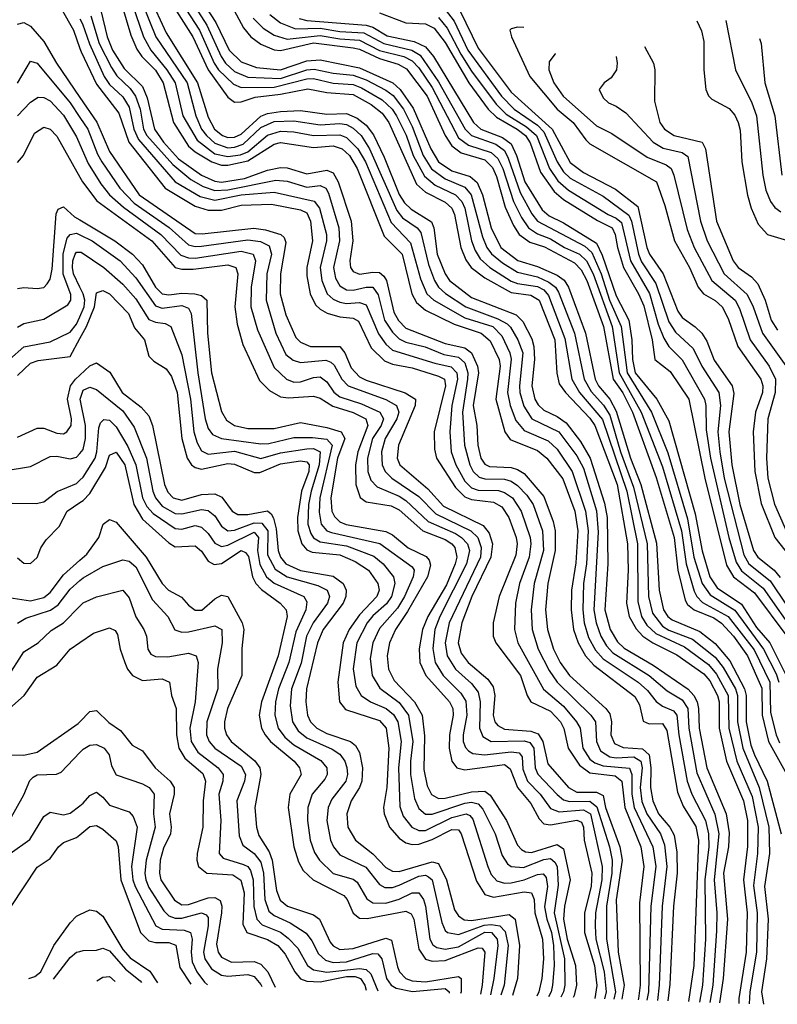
# Model space of a CAD drawing. Header units: inches. Extents: x 501365 to 657855, y 482276 to 547543.
# Tile 934 of 957: x 649817 to 652119, y 482912 to 485902. Entities that reach past the tile are written whole.
import ezdxf

# ---------------------------------------------------------------- set-up
doc = ezdxf.new("R2010")
doc.units = ezdxf.units.IN
doc.header["$MEASUREMENT"] = 0
doc.layers.add('A6448', color=7, linetype='Continuous')
doc.layers.add('A6458', color=7, linetype='Continuous')

msp = doc.modelspace()

# ---------------------------------------------------------------- linework, layer by layer
at = {"layer": 'A6448', "color": 5}
for points, elevation in [([(649770, 486024.8), (649830, 486066.3), (649850, 486061.5), (649870, 486045.8), (649910, 485995.5), (649980.2, 485870), (650000, 485815.1)], 3920), ([(649810, 485888.6), (649830, 485893.5), (649850, 485882.5), (649890, 485835.6), (649929, 485770), (650000, 485666)], 3880), ([(649810.8, 485709.2), (649850, 485776.2), (649870, 485770.1), (649970, 485649.4), (650000, 485605.1)], 3860), ([(649810.9, 485610), (649850, 485651.8), (649873.7, 485666.3), (649890, 485665.3), (649910, 485655.4), (649950, 485612.5), (649990, 485546.7), (650000, 485523.2)], 3840), ([(649810, 485468), (649829.1, 485490), (649862.5, 485557.5), (649890, 485575.8), (649910, 485569.2), (649930, 485548.5), (650000, 485424.3)], 3820), ([(649810, 485085.9), (649830, 485089.1), (649870, 485086), (649890, 485089.2), (649900.5, 485099.5), (649910, 485113.8), (649916, 485144), (649927.6, 485312.4), (649933.6, 485326.4), (649950, 485333.8), (649983.8, 485303.8), (650000, 485294.1)], 3780), ([(649810, 484968.3), (649830, 484979.1), (649890, 484992.1), (649963.4, 485036.6), (649972.1, 485050), (649972, 485068), (649949.6, 485129.6), (649949.2, 485190.8), (649961.2, 485238.8), (649970, 485249.7), (649990, 485253.3), (650000, 485248.3)], 3760), ([(650000, 485090.1), (649980.8, 485130), (649977.5, 485150), (649978.2, 485170), (649985.7, 485190), (649990, 485196.1), (650000, 485195.8)], 3740), ([(649786.3, 484870), (649830, 484908.3), (649910, 484924), (649970, 484953.6), (649990, 484977.4), (650000, 485000)], 3740), ([(649810, 484821.5), (649850, 484859.1), (649872.9, 484867.1), (649970, 484879.6), (650000, 484933.9)], 3720), ([(649810, 484634.6), (649870, 484661.9), (649890, 484661.6), (649930, 484646.3), (649950, 484644.2), (649960.5, 484650), (649973.8, 484670), (649974.4, 484690), (649962.5, 484750), (649971.4, 484790), (649986.2, 484810), (650000, 484822.9)], 3680), ([(649770, 484531.7), (649850, 484545.5), (649910, 484575.6), (649930, 484576.7), (649970, 484568.3), (649990, 484573.3), (650000, 484584.8)], 3660), ([(649793.9, 484433.9), (649867.1, 484432.9), (649890, 484438), (649930.8, 484469.2), (649990, 484493.7), (650000, 484503.3)], 3640), ([(649810, 484267.9), (649830, 484251.8), (649850, 484250.2), (649870, 484269.3), (649881.6, 484298.4), (649897.7, 484322.3), (649936.6, 484363.4), (649961.7, 484410), (650000, 484435.6)], 3620), ([(649771.1, 484148.9), (649850, 484137.2), (649890, 484147.3), (649910, 484162.1), (649950, 484216.4), (650000, 484260.9)], 3580), ([(649810.3, 484069.7), (649835.8, 484084.2), (649911, 484109), (649934.5, 484125.5), (649970, 484173), (650000, 484198.5)], 3560), ([(649778.4, 483901.6), (649830, 483982.1), (649873.6, 484010), (649913.1, 484046.9), (649950, 484070.8), (650000, 484121)], 3540), ([(649777.4, 483802.6), (649830.7, 483849.3), (649870, 483905.6), (649930, 483942.3), (649970, 483990.6), (650000, 484011)], 3520), ([(649769.9, 483670), (649830, 483668.7), (649870, 483677.9), (649995.1, 483764.9), (650000, 483770)], 3480), ([(649394.9, 483005.9), (649396.9, 483010), (649449.3, 483050.7), (649453.6, 483070), (649451.7, 483128.3), (649461.1, 483190), (649552.4, 483227.6), (649575.5, 483244.5), (649610, 483300.2), (649650, 483323.5), (649662.2, 483337.8), (649703, 483410), (649767.7, 483452.3), (649785.8, 483470), (649830, 483547.6), (649848.4, 483591.6), (649858.3, 483601.7), (649870, 483608.6), (649929.4, 483610.6), (649943.2, 483616.8), (650000, 483676.1)], 3460), ([(649503.2, 483002.4), (649509.1, 483010), (649514.3, 483030), (649516, 483084), (649548.9, 483150), (649572.4, 483167.6), (649618.5, 483181.5), (649693.4, 483226.6), (649725.8, 483270), (649771, 483350), (649788.6, 483370), (649848.1, 483411.9), (649890, 483482.7), (649910, 483495.1), (649950, 483486.9), (649970, 483492.7), (650000, 483515.1)], 3440), ([(649582.1, 482999.8), (649586.4, 483050), (649594.4, 483070), (649610, 483093.4), (649630, 483102), (649650, 483097.5), (649690, 483077.5), (649710, 483075.1), (649730, 483086.6), (649745.4, 483110), (649791.1, 483208.9), (649870, 483328.7), (649910, 483354.8), (649934.6, 483390), (649950, 483403.3), (649990, 483418.6), (650000, 483427)], 3420), ([(649845.2, 482990.5), (649863.4, 482996.6), (649881.3, 483010), (649920.8, 483090), (649970, 483159.3), (649990, 483179.8), (650000, 483184.6)], 3380), ([(649919.6, 482987.9), (649970, 483054.2), (649990.2, 483070.2), (650000, 483072.6)], 3360)]:
    msp.add_lwpolyline(points, dxfattribs=dict(at, elevation=elevation))
at = {"layer": 'A6458', "color": 5}
for points, elevation in [([(650310, 486005.1), (650385.5, 485885.5), (650428.9, 485790), (650442.8, 485770), (650470, 485744.7), (650510, 485727.1), (650610, 485723.5), (650690, 485749.8), (650712.1, 485752), (650770, 485739.5), (650830, 485734), (650870, 485719.1), (650930, 485688.3), (650951.6, 485671.6), (650983.4, 485630), (651010, 485577.5), (651043.5, 485490), (651068.7, 485448.7), (651110, 485418.3), (651170, 485393.2), (651189.2, 485370), (651223.1, 485243.1), (651236.8, 485210), (651250.8, 485190.8), (651283.7, 485163.7), (651330, 485134.9), (651390, 485121.2), (651425.3, 485105.3), (651445.6, 485090), (651454.6, 485074.6), (651502.7, 484950), (651532.1, 484810), (651553.1, 484773.1), (651591.4, 484731.4), (651610, 484701.1), (651642.6, 484590), (651682.3, 484482.3), (651723.5, 484310), (651727.7, 484150), (651739.9, 484099.9), (651770, 484060.5), (651790, 484048.5), (651861.2, 484021.1), (651930, 483966), (651955.1, 483935.1), (651992.1, 483870), (651998.7, 483850), (651997.8, 483770), (652014.1, 483690), (652064.1, 483570), (652093.6, 483450), (652095.1, 483370), (652080.5, 483270), (652091.8, 483170), (652086, 483050), (652071.2, 482950), (652077.2, 482911.9)], 4160), ([(650212.7, 485970), (650262.6, 485862.6), (650357.6, 485710), (650390, 485605.7), (650409.4, 485569.4), (650433, 485550), (650450, 485544.1), (650470, 485545.2), (650490, 485554.3), (650550, 485609.5), (650570, 485617.6), (650610, 485623.7), (650670, 485626.7), (650750, 485615.5), (650810, 485616.9), (650842.7, 485602.7), (650870, 485581.6), (650892, 485552), (650924.7, 485484.7), (650970, 485371.4), (650985.9, 485345.9), (651007.1, 485327.1), (651068.2, 485288.2), (651075.4, 485270), (651086.1, 485190), (651110, 485130.5), (651123.3, 485110), (651190, 485058.4), (651325.4, 485005.4), (651345.9, 484985.9), (651372.8, 484932.8), (651379.6, 484910), (651381, 484870), (651372.9, 484790), (651382.4, 484750), (651392.5, 484732.5), (651410, 484716.5), (651450, 484696.7), (651477.3, 484677.3), (651521.2, 484621.2), (651550.4, 484570), (651593.7, 484433.7), (651601.7, 484390), (651604.2, 484250), (651594.7, 484110), (651611.4, 484050), (651633.1, 484013.1), (651653.4, 483993.4), (651742.3, 483942.3), (651848.6, 483868.6), (651866, 483850), (651875.6, 483830), (651880.1, 483810), (651881.5, 483750), (651904.6, 483630), (651964.1, 483490), (651972.7, 483432.7), (651970.6, 483390), (651956.1, 483310), (651968.2, 483170), (651954.5, 482990), (651943.8, 482916.6)], 4080), ([(650295.1, 485975.1), (650363.8, 485870), (650407.7, 485770), (650420.7, 485750), (650466.5, 485706.5), (650490, 485696.6), (650590, 485696.9), (650690, 485722.1), (650710, 485723.1), (650770, 485709.1), (650830, 485705.1), (650855.3, 485695.3), (650918.8, 485658.8), (650949, 485630), (650961.6, 485610), (650991, 485551), (651012.3, 485490), (651046.7, 485426.7), (651079.5, 485399.4), (651141.1, 485370), (651161, 485350), (651169.6, 485329.6), (651190.2, 485230), (651200.9, 485200.9), (651216.2, 485176.2), (651245.6, 485150), (651310, 485108.3), (651330, 485100.7), (651390, 485092.1), (651410, 485081.5), (651424.3, 485064.3), (651474, 484934), (651494.4, 484810), (651518, 484770), (651587.8, 484687.8), (651662.1, 484470), (651694.4, 484310), (651695.2, 484135.2), (651706.3, 484090), (651723.2, 484063.2), (651750, 484037.7), (651837.6, 483997.6), (651910, 483944.2), (651934.8, 483914.8), (651970, 483850), (651972, 483750), (651996.5, 483650), (652042.9, 483542.9), (652061.1, 483450), (652059, 483370), (652047.1, 483272.9), (652057.7, 483190), (652056.4, 483070), (652035.9, 482950), (652033.7, 482913.7), (652033.8, 482913.4)], 4140), ([(650350, 485990.7), (650413.6, 485893.6), (650453.6, 485810), (650490, 485773.7), (650536.5, 485756.5), (650610, 485749.5), (650690, 485777.4), (650730, 485780), (650850, 485756.2), (650950.6, 485710.6), (650973.2, 485690), (651013.2, 485633.2), (651065.9, 485510), (651090.1, 485470.1), (651130, 485443.2), (651185.9, 485425.9), (651207.3, 485407.3), (651223.2, 485370), (651249.6, 485269.6), (651278.9, 485210), (651331.2, 485171.2), (651390, 485153), (651450, 485126.1), (651471.4, 485111.4), (651484.8, 485090), (651536.2, 484950), (651565.3, 484810), (651575.4, 484790), (651610, 484749.2), (651630, 484713.3), (651673, 484570), (651704.6, 484490), (651752.1, 484312.1), (651759.8, 484170), (651773.4, 484110), (651786.4, 484090), (651799.4, 484079.4), (651883.9, 484043.9), (651930, 484007.4), (651975, 483954.9), (652019.5, 483870), (652024.2, 483850), (652024.6, 483770), (652039.2, 483699.2), (652049.4, 483669.4), (652088.8, 483590), (652131.3, 483430)], 4180), ([(650441.8, 485981.8), (650497, 485877), (650519.8, 485850), (650550, 485827.6), (650590, 485810.9), (650610, 485808.1), (650710, 485831.7), (650830, 485816.7), (650850, 485812.1), (650910, 485783.9), (650966.7, 485766.7), (650992.8, 485752.8), (651055.2, 485670), (651109.9, 485549.9), (651130, 485518.5), (651158.1, 485498.1), (651230, 485476.4), (651253.5, 485453.5), (651265.8, 485425.8), (651292.6, 485332.6), (651317.5, 485277.4), (651335.1, 485250), (651366.8, 485226.8), (651411.9, 485211.9), (651503.3, 485163.3), (651522.7, 485142.7), (651540.2, 485110), (651591.2, 484970), (651620.6, 484810), (651650, 484769), (651679.1, 484710), (651751.4, 484511.4), (651806.1, 484330), (651816.8, 484230), (651839.3, 484139.3), (651846.4, 484126.4), (651866.2, 484110), (651926, 484086), (651950, 484069.8), (651985.7, 484030), (652028.5, 483970), (652072.4, 483872.4), (652073, 483790), (652092.7, 483710), (652148, 483610)], 4220), ([(650126.8, 485950), (650155, 485855), (650173, 485813), (650188.7, 485790), (650230, 485748.4), (650253.1, 485710), (650284.5, 485590), (650330, 485517.8), (650350, 485500.4), (650400.6, 485470), (650430, 485460.4), (650450, 485459.8), (650510, 485473.6), (650590, 485524.2), (650610, 485529.3), (650710, 485514.1), (650770, 485518.9), (650797, 485510), (650818.9, 485490), (650842.3, 485450), (650924.3, 485244.3), (650979.3, 485190), (651008.3, 485070), (651022.8, 485042.8), (651050, 485019.8), (651137.5, 484977.5), (651219.7, 484950), (651246.3, 484926.3), (651274.2, 484870), (651276.6, 484850), (651263.8, 484750), (651291.7, 484650), (651307.2, 484627.2), (651390, 484594.1), (651418.9, 484570), (651467.2, 484507.2), (651503.8, 484410), (651512.8, 484350), (651507.2, 484252.8), (651494.3, 484170), (651493, 484110), (651499.6, 484050), (651513.6, 484010), (651536.3, 483970), (651561.4, 483941.4), (651686.3, 483846.3), (651700.9, 483820.9), (651711.4, 483771.4), (651730, 483763.9), (651770, 483764.9), (651783.6, 483743.6), (651816.1, 483556.1), (651833.4, 483513.4), (651872.1, 483452.1), (651880, 483410), (651865.2, 483030), (651849.4, 482919.9)], 4020), ([(650159.2, 485950), (650193.7, 485850), (650215.5, 485810), (650264, 485750), (650289.1, 485710), (650312.8, 485610), (650356.1, 485536.1), (650410, 485494.7), (650450, 485486.3), (650488, 485492), (650510, 485500.8), (650570, 485551), (650610, 485563.9), (650650, 485561.5), (650710.2, 485550.2), (650790, 485552.4), (650810, 485544.3), (650844.6, 485510), (650867.4, 485470), (650945.8, 485285.8), (651004.7, 485224.7), (651034.7, 485114.7), (651054.5, 485070), (651075.8, 485050), (651170, 484996.5), (651255.1, 484970), (651282.4, 484942.4), (651306.7, 484890), (651310.7, 484870.7), (651299.6, 484770), (651307.6, 484730), (651325, 484685), (651350, 484654.4), (651423.1, 484623.1), (651450, 484597.6), (651495.9, 484530), (651536.8, 484410), (651544.4, 484350), (651539.4, 484250), (651530.7, 484190), (651528.6, 484110), (651532.4, 484070), (651545.9, 484025.9), (651567.1, 483987.1), (651590, 483960.7), (651696.6, 483890), (651725, 483865), (651751, 483831), (651770, 483817.6), (651803.6, 483803.6), (651813.8, 483790), (651819.6, 483730), (651845.2, 483590), (651859.5, 483550), (651901.2, 483470), (651910.5, 483430), (651910.9, 483390), (651899.2, 483290), (651901.3, 483110), (651891.6, 482970), (651883.1, 482918.7)], 4040), ([(650190.7, 485950), (650231.2, 485850), (650325.9, 485710), (650352.2, 485610), (650369.7, 485570), (650384.3, 485550), (650410, 485527.2), (650450, 485513.2), (650470, 485514.7), (650495.9, 485524.1), (650550, 485574.5), (650590, 485592.7), (650650, 485594.7), (650730, 485582.9), (650790, 485587.1), (650810, 485583.3), (650830, 485572.4), (650854.2, 485550), (650880.3, 485510), (650962.6, 485322.6), (650980.7, 485300.7), (651024.4, 485270), (651035.8, 485255.9), (651059, 485159), (651077.4, 485110), (651089.6, 485089.6), (651110.6, 485070.6), (651172.8, 485030), (651270, 484994), (651298.6, 484978.6), (651308.8, 484968.8), (651330.7, 484930), (651345.6, 484890), (651336.2, 484790), (651336.6, 484770), (651348.6, 484728.6), (651373.7, 484690), (651454.9, 484650), (651510, 484577.9), (651530, 484539.6), (651570, 484410.1), (651574.6, 484345.4), (651561.9, 484110), (651568.3, 484070), (651582.7, 484030), (651600.1, 484000.1), (651619.2, 483979.2), (651730, 483910.2), (651784.2, 483864.2), (651830, 483837), (651847.4, 483810), (651850, 483750), (651874.5, 483614.5), (651929.6, 483489.6), (651941.7, 483430), (651926.9, 483290), (651935.9, 483190), (651934.7, 483134.7), (651923.1, 482970), (651914.6, 482917.6)], 4060), ([(650279.7, 485950), (650343.3, 485850), (650389.7, 485749.7), (650450, 485666.9), (650470, 485651.4), (650490, 485652.2), (650533.1, 485666.9), (650610, 485675.8), (650692.4, 485692.4), (650750, 485680.5), (650830, 485674.6), (650884.7, 485644.7), (650918.2, 485618.2), (650938.8, 485590), (651023, 485403), (651050, 485378.5), (651110, 485347.7), (651130.5, 485330), (651138.2, 485310), (651158, 485210), (651172.9, 485172.9), (651188.8, 485150), (651230, 485117.7), (651310, 485073.6), (651370, 485065), (651395.6, 485050), (651442.7, 484930), (651449, 484829), (651456.6, 484796.6), (651475.1, 484770), (651550, 484691.6), (651565, 484670), (651632.8, 484490), (651664.4, 484310), (651666.2, 484230), (651660.6, 484130), (651669.4, 484089.4), (651690, 484052.1), (651710.3, 484030), (651740.6, 484010), (651813.6, 483973.6), (651895.5, 483915.5), (651913.9, 483893.9), (651937.2, 483850), (651942.5, 483830), (651942.4, 483750), (651965.3, 483650), (652016.5, 483530), (652028.7, 483470), (652028.8, 483391.2), (652016.1, 483290), (652027.5, 483190), (652024.2, 483070), (652002.4, 482930), (652001.8, 482914.5)], 4120), ([(650033.7, 485913.7), (650058.5, 485830), (650096.4, 485756.4), (650111.9, 485731.9), (650152.9, 485692.9), (650169.4, 485669.4), (650183, 485630), (650193.7, 485570), (650203.8, 485550), (650282, 485462), (650336.7, 485416.7), (650375, 485395), (650410, 485383.3), (650450, 485385.8), (650595.1, 485415.1), (650630, 485411.3), (650690, 485393), (650730, 485398.3), (650746.9, 485390), (650755.2, 485375.2), (650787.3, 485270), (650789.1, 485230), (650770.5, 485150), (650777.1, 485117.1), (650790, 485094), (650810, 485081.7), (650830, 485080.4), (650870, 485090), (650890, 485089.7), (650906.2, 485066.2), (650925.4, 484990), (650950, 484952.7), (650970, 484932.8), (650990, 484923), (651048.7, 484908.7), (651105.7, 484885.7), (651150, 484877.6), (651170, 484859.7), (651178.5, 484830), (651178.3, 484810), (651162.8, 484710), (651169, 484610), (651184.9, 484550), (651195.5, 484530), (651212.9, 484512.9), (651230, 484507.5), (651290, 484506.7), (651310, 484500.5), (651330, 484487.4), (651358.3, 484458.3), (651377, 484430), (651405.7, 484350), (651408.7, 484290), (651380.8, 484190), (651370.9, 484110), (651374.7, 484050), (651392.9, 483990), (651426.1, 483926.1), (651450, 483890.7), (651553, 483790), (651566.4, 483770), (651569.4, 483710), (651581.8, 483681.8), (651610, 483663.7), (651630, 483660.2), (651683.6, 483663.6), (651704.3, 483650), (651708.2, 483630), (651702.9, 483570), (651707.9, 483527.9), (651722.9, 483490), (651763.9, 483430), (651776.1, 483396), (651783.5, 483330), (651769.2, 483210), (651760, 482970), (651754.8, 482923.2)], 3960), ([(650063.6, 485930), (650082.9, 485850), (650099.4, 485810), (650134.1, 485754.1), (650190, 485699.3), (650204.3, 485664.3), (650226.5, 485570), (650254.1, 485530), (650299.5, 485479.5), (650370, 485429.6), (650410, 485411.9), (650430, 485408.7), (650499.8, 485420.2), (650570, 485445.4), (650610, 485453.4), (650630, 485451.8), (650690, 485434.1), (650750, 485444.9), (650770, 485437), (650784.8, 485410), (650824.8, 485290), (650829, 485230), (650820.1, 485170), (650822.4, 485150), (650830, 485137.8), (650850, 485129.5), (650890, 485135.5), (650910, 485134), (650923.3, 485123.3), (650931.6, 485110), (650953.8, 485013.8), (650968.3, 484988.3), (650990, 484965.7), (651110, 484918.6), (651170, 484905.5), (651190.2, 484890), (651208.3, 484850), (651210.8, 484830), (651195.2, 484730), (651206.1, 484670), (651208.7, 484610), (651218.7, 484570), (651230, 484552.4), (651244.8, 484544.8), (651310, 484541.9), (651330, 484536.3), (651350, 484524.1), (651410, 484454.2), (651438.5, 484378.5), (651444.4, 484350), (651444.6, 484290), (651421.7, 484190), (651414.7, 484110), (651420.6, 484050), (651438.8, 483990), (651459, 483950), (651488.2, 483910), (651598.3, 483810), (651610, 483794.4), (651615.7, 483770), (651613.7, 483730), (651624, 483704), (651651.3, 483691.3), (651710, 483687.3), (651729.5, 483670), (651734.6, 483630), (651733.9, 483570), (651740.8, 483530), (651758.4, 483490), (651792.8, 483450), (651805.6, 483425.6), (651814.2, 483374.2), (651814.4, 483310), (651803.5, 483210), (651792.8, 482972.8), (651786.1, 482922.1)], 3980), ([(650577.6, 485917.7), (650610, 485892.7), (650654.7, 485874.7), (650730, 485876.3), (650790, 485866.6), (650862.5, 485862.5), (650923.1, 485830), (651008.8, 485810), (651034.1, 485794.1), (651090, 485713), (651170.5, 485570), (651190.1, 485550), (651264.3, 485524.3), (651290, 485504.4), (651301.8, 485481.8), (651337.7, 485377.7), (651372.8, 485312.8), (651390, 485290.3), (651533.9, 485213.9), (651555.2, 485195.2), (651583.9, 485130), (651609.6, 485050), (651645, 484970), (651663, 484830), (651737.2, 484710), (651787, 484587), (651846.1, 484386.1), (651865.9, 484270), (651890.7, 484190), (651915, 484155), (651990, 484109.2), (652077.6, 483990), (652115.5, 483915.5), (652123.4, 483890)], 4260), ([(650910, 485922.7), (650990, 485892.2), (651050, 485889.2), (651076.2, 485876.2), (651110, 485833.1), (651181.6, 485710), (651241, 485630), (651265.6, 485605.6), (651328.4, 485570), (651353.7, 485550), (651368, 485528), (651399.3, 485439.3), (651440.7, 485380.7), (651470, 485355.9), (651572.4, 485292.4), (651617.3, 485270), (651626.4, 485250), (651633.1, 485210), (651651.5, 485150), (651697.8, 485070), (651713.4, 485033.4), (651739.2, 484930), (651746.8, 484870), (651793.2, 484833.2), (651849.9, 484749.9), (651898.5, 484510), (651965.2, 484245.2), (651985.9, 484210), (652050, 484161.4), (652148.5, 484030)], 4320), ([(651110, 485933.5), (651137.6, 485897.6), (651178.8, 485810), (651281, 485670), (651319.4, 485630), (651390, 485581.6), (651410, 485561.6), (651450.5, 485470.5), (651470, 485440.2), (651490, 485420.8), (651590, 485366), (651668.4, 485308.4), (651676, 485290), (651697, 485190), (651706.9, 485166.9), (651750, 485101), (651790, 484984.2), (651810, 484953.6), (651863.5, 484903.5), (651890.3, 484850), (651941.9, 484770), (651946.7, 484730), (651938.2, 484650), (651944.3, 484590), (651957.4, 484510), (652017.2, 484277.2), (652032.8, 484250), (652097.7, 484197.7), (652197, 484050)], 4360), ([(651154.5, 485930), (651210, 485816), (651310, 485681.5), (651434.7, 485570), (651490, 485468.5), (651530, 485438.5), (651627.9, 485387.9), (651695, 485335), (651722.4, 485210), (651730.7, 485190), (651772.2, 485130), (651816.9, 485016.9), (651830, 484997.5), (651870, 484969.7), (651890.1, 484950), (651905.3, 484925.3), (651927.7, 484867.7), (651982.4, 484790), (651986.9, 484766.9), (651972.3, 484650), (651981.2, 484550), (652005.5, 484430), (652046.4, 484290), (652060.5, 484270), (652110, 484230.7), (652128.3, 484208.3)], 4380), ([(650000, 485904.6), (650008.4, 485890), (650029, 485829), (650073.8, 485730), (650090, 485705.6), (650130, 485667.5), (650150, 485636.1), (650163.7, 485570), (650178, 485538), (650289.5, 485410), (650365.2, 485365.2), (650410, 485353.5), (650490, 485369.9), (650590, 485378.4), (650711.4, 485351.4), (650728.1, 485330), (650748.9, 485250), (650749.4, 485230), (650730.6, 485150), (650735, 485110), (650751, 485070), (650770, 485053), (650790, 485044.1), (650810, 485040.2), (650850, 485043.4), (650870, 485035.7), (650907.6, 484947.6), (650930, 484916.6), (650950, 484898.7), (651078.7, 484858.7), (651127.8, 484847.8), (651144.9, 484830), (651147.5, 484810), (651130.4, 484730), (651123.7, 484650), (651128.4, 484590), (651142.5, 484550), (651170, 484501), (651190, 484480.7), (651210, 484473.3), (651272, 484472), (651290, 484466.7), (651314.8, 484450), (651341.2, 484410), (651368.5, 484330), (651370.6, 484310), (651364.8, 484270), (651335.8, 484190), (651323.2, 484130), (651320.8, 484050), (651331.2, 484010), (651409.2, 483869.2), (651470, 483817.6), (651509.3, 483770), (651519.7, 483750), (651528.7, 483690), (651550, 483656.2), (651565.2, 483645.2), (651590, 483636.4), (651670, 483628.6), (651677.3, 483610), (651677, 483550), (651683.9, 483510), (651740.9, 483390), (651749.9, 483330), (651734.9, 483210), (651727.6, 482950), (651722.9, 482924.4)], 3940), ([(650526.7, 485906.7), (650556.5, 485876.5), (650590, 485854.9), (650630, 485842.6), (650730, 485854), (650790, 485843.9), (650850, 485839.9), (650910, 485808.7), (650984.6, 485790), (651010, 485777.2), (651030, 485755.9), (651070, 485696.3), (651150, 485543.8), (651180.7, 485520.7), (651250, 485498.7), (651270, 485480.6), (651285.4, 485450), (651318, 485350), (651341.8, 485301.8), (651363.4, 485270), (651390, 485251.6), (651430, 485236.7), (651472.9, 485210), (651517.9, 485190), (651539.5, 485170), (651559.4, 485130), (651617.8, 484970), (651639.1, 484830), (651705.9, 484710), (651770, 484544.6), (651828.4, 484350), (651842.2, 484250), (651866.5, 484166.5), (651874.7, 484150), (651892.2, 484132.2), (651970, 484089.8), (652048.4, 483988.4), (652096.9, 483890), (652098.2, 483798.2), (652115.4, 483730), (652125.8, 483705.8)], 4240), ([(650666, 485906), (650690, 485900.1), (650870, 485885.8), (650890, 485879.3), (650933.2, 485853.2), (651016, 485836), (651050, 485819.3), (651074.3, 485790), (651195.8, 485590), (651218.1, 485570), (651284, 485544), (651310, 485525), (651327, 485490), (651352.5, 485410), (651404.5, 485324.5), (651426.2, 485306.2), (651470, 485285), (651570, 485223.2), (651587, 485187), (651630, 485063.3), (651668.1, 484990), (651677.1, 484930), (651678.8, 484870), (651687.6, 484830), (651753.2, 484750), (651790, 484683.8), (651870, 484401.5), (651891, 484289), (651913.7, 484210), (651936.2, 484176.2), (652010, 484126.7), (652056.3, 484056.2), (652096.6, 484010), (652146.1, 483910)], 4280), ([(651090, 485908.3), (651116.2, 485876.2), (651157.2, 485797.2), (651190, 485745.8), (651265.2, 485645.2), (651295.4, 485615.4), (651357.2, 485577.2), (651387.5, 485550), (651426.5, 485450), (651452.7, 485412.7), (651484.7, 485384.8), (651604.9, 485310), (651630, 485299.6), (651646, 485286), (651673.6, 485170), (651730.6, 485070.6), (651757.3, 484977.3), (651774.7, 484934.7), (651789.1, 484909.1), (651830, 484869.2), (651898, 484750), (651902.5, 484730), (651903.1, 484656.9), (651916.1, 484570), (651971.5, 484330), (651994.3, 484254.3), (652010, 484228.8), (652075.9, 484175.9), (652178.8, 484030)], 4340), ([(651349.4, 485878.2), (651330, 485879.4), (651310, 485874.7), (651306.9, 485870), (651311.8, 485850), (651367.2, 485730), (651450, 485630.6), (651499.2, 485590), (651536.9, 485536.9), (651550, 485525.2), (651751.7, 485410), (651777.5, 485337.5), (651806.3, 485230), (651852, 485150), (651878.8, 485090), (651895.1, 485070), (651930, 485049.2), (651952, 485030), (651970, 484995), (651998.9, 484910), (652069.6, 484810), (652075.1, 484790), (652074, 484770), (652053.1, 484710), (652045.9, 484650), (652050.9, 484530), (652070, 484433.3), (652111.7, 484330), (652172.2, 484252.2)], 4420), ([(651874.7, 485898.9), (651888.7, 485868.7), (651896, 485836), (651896.4, 485750), (651902.5, 485690), (651910.5, 485670.5), (651920.7, 485660.7), (651972.7, 485632.7), (651990, 485612), (652000.6, 485590), (652006.3, 485566.3), (652011.6, 485470), (652029.1, 485369.1), (652039.6, 485330), (652061.5, 485281.5), (652089.7, 485249.8), (652150, 485231.6)], 4520), ([(651963, 485899.5), (651992.1, 485750), (652041.7, 485650), (652055.7, 485610), (652074.9, 485430), (652084.5, 485384.5), (652098.5, 485350), (652111.9, 485331.9), (652130, 485318.7)], 4540), ([(651716.1, 485820.7), (651743.1, 485770), (651747.4, 485750), (651745.8, 485654.2), (651762.7, 485590), (651776.6, 485570), (651805.7, 485550), (651891.2, 485530), (651900.9, 485510), (651934.7, 485290), (651985.4, 485170), (652000.6, 485150), (652040.9, 485120.9), (652060.2, 485100.2), (652082.7, 485050), (652101, 484990), (652119.3, 484959.3)], 4480), ([(652065.1, 485845.3), (652069.7, 485829.7), (652081.3, 485710), (652112.1, 485610), (652133.4, 485430)], 4560), ([(650000, 485815.1), (650004, 485804), (650050, 485705.9), (650118.2, 485618.2), (650149.2, 485530), (650258.9, 485390), (650350, 485335.3), (650390, 485323.3), (650430, 485323.8), (650490, 485338.8), (650581.9, 485341.9), (650670, 485324.9), (650690, 485315.2), (650700.7, 485290), (650707.2, 485230), (650689.8, 485150), (650690, 485123.8), (650699.7, 485070), (650716.4, 485036.4), (650730, 485022.6), (650751.3, 485011.3), (650790, 485000), (650830, 484995.8), (650846.4, 484986.4), (650885.2, 484905.2), (650926.1, 484866.1), (650950, 484855.8), (651010, 484844.3), (651090, 484819.9), (651107.8, 484810), (651110.6, 484790), (651076.4, 484650), (651077.9, 484597.9), (651083.8, 484570), (651141.6, 484481.6), (651170, 484453.4), (651190, 484444.8), (651256.6, 484436.6), (651282.3, 484422.3), (651303.9, 484390), (651325.4, 484330), (651328.4, 484310), (651324.2, 484275.8), (651273.7, 484150), (651255.5, 484070), (651255.7, 484030), (651264.3, 484010), (651338.7, 483910), (651359.2, 483850), (651370.3, 483830.3), (651430, 483801.9), (651460.6, 483770), (651470.1, 483749.9), (651483.6, 483690), (651518, 483638), (651550, 483614.9), (651626.2, 483606.2), (651646.8, 483590), (651656.3, 483510), (651704.6, 483390), (651713.7, 483330), (651700.2, 483219.8), (651702.2, 482970), (651697.5, 482930), (651696.4, 482925.3)], 3920), ([(651445.1, 485798.3), (651442.9, 485797.1), (651426.2, 485773.8), (651424.7, 485750), (651440.1, 485710), (651468.3, 485670), (651570, 485579.5), (651616, 485556), (651724.1, 485484.1), (651781.2, 485461.2), (651796.2, 485450), (651804.8, 485430), (651845.2, 485265.2), (651866.3, 485210), (651920.7, 485110), (651991.3, 485050), (652004.6, 485024.6), (652036.8, 484930), (652094.3, 484850), (652113.7, 484810), (652112.6, 484770), (652090, 484690), (652086.2, 484570), (652090.4, 484510), (652110.7, 484430.7), (652147.6, 484347.6)], 4440), ([(651629.5, 485790.4), (651632.9, 485770), (651630.1, 485750), (651614.2, 485725.8), (651593.4, 485710), (651578, 485690), (651590, 485664.7), (651606.5, 485650), (651630, 485639.8), (651659.1, 485619.1), (651742.3, 485530), (651772, 485512), (651830, 485499.2), (651847.1, 485487.1), (651885.8, 485290), (651906.3, 485230), (651958.1, 485130), (652027.9, 485067.9), (652046, 485030), (652073.8, 484950), (652160.5, 484830)], 4460), ([(650000, 485666), (650051.1, 485591.1), (650090, 485501.7), (650180.2, 485370), (650350, 485253.2), (650371.3, 485251.3), (650528.6, 485268.6), (650563.7, 485263.7), (650610.6, 485250), (650620.3, 485240.3), (650625.6, 485225.6), (650609.4, 485130), (650608.1, 485070), (650625.9, 485005.9), (650656.6, 484936.6), (650670, 484922.7), (650700.3, 484910), (650790, 484909.7), (650804.7, 484890), (650824.5, 484844.5), (650850, 484817.4), (650870, 484807), (650988.5, 484768.5), (651019.9, 484750), (651018.9, 484730), (650968, 484610), (650964, 484570), (650972.4, 484550), (651057.1, 484477.1), (651104.9, 484424.9), (651225.5, 484365.5), (651243.2, 484343.2), (651254.1, 484310), (651249.1, 484270), (651191.4, 484150), (651160.3, 484070), (651149.8, 484010), (651158.6, 483978.6), (651179.6, 483950), (651239.8, 483899.8), (651255.9, 483875.9), (651260.5, 483850), (651255.4, 483790), (651261.1, 483770), (651270, 483758.2), (651290, 483747.5), (651370, 483741.4), (651392.9, 483732.9), (651407.1, 483710), (651421.7, 483641.7), (651484.2, 483570), (651510, 483556.5), (651570, 483556.3), (651590, 483546.4), (651597.6, 483510), (651640.6, 483390), (651647.8, 483350), (651629.6, 483229.6), (651635.3, 483070), (651653.4, 482970), (651646.5, 482927.1)], 3880), ([(650000, 485605.1), (650023.7, 485570), (650053.3, 485493.3), (650067.1, 485470), (650120.9, 485390), (650165, 485345), (650270.8, 485270.8), (650330, 485218.1), (650350, 485212.8), (650370, 485214), (650510, 485233.5), (650548.6, 485228.6), (650575, 485215), (650582.4, 485190), (650567.9, 485130), (650565.8, 485050), (650595.5, 484950), (650625.7, 484885.7), (650647.9, 484867.9), (650670, 484861.3), (650747.6, 484867.6), (650762.2, 484862.2), (650773.1, 484853.1), (650796.3, 484810), (650814.8, 484790), (650930, 484748.7), (650962.4, 484730), (650969.1, 484710), (650963.2, 484690), (650927.9, 484630), (650916.7, 484590), (650918.9, 484550), (650927.5, 484530), (650948.2, 484510), (651030, 484454.1), (651081.8, 484401.8), (651188.3, 484350), (651209.5, 484329.5), (651219.4, 484299.4), (651217, 484270), (651121.6, 484070), (651109.7, 484010), (651116.5, 483970), (651141, 483930), (651190, 483886.6), (651210, 483859.5), (651216, 483830), (651213.9, 483750), (651224.7, 483724.7), (651250, 483709.8), (651350, 483712.4), (651367.2, 483707.2), (651379.1, 483690), (651383.3, 483630), (651391.2, 483611.2), (651450, 483548.6), (651470, 483533), (651487.7, 483527.7), (651550, 483528.5), (651571.3, 483511.3), (651609.4, 483390), (651617.5, 483350), (651615.9, 483310), (651599.7, 483210), (651600.2, 483110), (651627.4, 482950), (651622.1, 482927.9)], 3860), ([(650000, 485523.2), (650024.9, 485464.9), (650063.3, 485403.3), (650090, 485370), (650132.3, 485332.3), (650245.9, 485250), (650307.1, 485187.1), (650330, 485178.8), (650350, 485177.7), (650490, 485198.7), (650527, 485190), (650533.3, 485170), (650520.4, 485090), (650519.3, 485030), (650540.1, 484960.1), (650590, 484845.9), (650627.6, 484810), (650650, 484801.7), (650670, 484802.5), (650710, 484815.9), (650730, 484817.1), (650750, 484802.4), (650771.4, 484771.4), (650790, 484757.1), (650855.7, 484735.7), (650911.3, 484710), (650922.5, 484690), (650915.5, 484670), (650889.1, 484630), (650874, 484570), (650875.4, 484530), (650884, 484504), (650903.5, 484483.5), (650970, 484455.4), (650990, 484442.3), (651058.4, 484378.4), (651141.7, 484341.7), (651160, 484330), (651177.5, 484310), (651183.9, 484290), (651175.2, 484250), (651093.5, 484090), (651078.3, 484050), (651072, 483992), (651079.2, 483950), (651103.5, 483910), (651157.2, 483857.2), (651172.5, 483832.5), (651175.5, 483790), (651164.2, 483730), (651165, 483710), (651171.3, 483691.3), (651181.2, 483681.2), (651193.8, 483673.8), (651229.3, 483669.3), (651310, 483678.9), (651335.1, 483675.1), (651343.7, 483663.7), (651346.4, 483626.4), (651359.9, 483590), (651398.4, 483550), (651430, 483507), (651456.8, 483496.8), (651530, 483502.7), (651551.6, 483490), (651587.2, 483330), (651586.3, 483290), (651566.8, 483190), (651566.1, 483150), (651568.1, 483110), (651593.4, 483010), (651599.4, 482950), (651594, 482928.9)], 3840), ([(650000, 485424.3), (650008, 485410), (650051.5, 485351.5), (650218.6, 485230), (650290, 485150), (650310, 485144.5), (650344.7, 485144.7), (650450, 485157.9), (650474.2, 485150), (650479.6, 485130), (650471.2, 485030), (650477.5, 484977.5), (650495.4, 484915.4), (650545.9, 484805.9), (650576.1, 484776.1), (650610, 484757.2), (650633.7, 484753.7), (650710, 484759.1), (650730, 484752.3), (650768.8, 484728.8), (650830, 484709), (650868.4, 484690), (650874.6, 484670), (650844.7, 484590), (650837.8, 484550), (650838.3, 484490), (650851.4, 484451.4), (650870, 484438.1), (650945.5, 484425.5), (650970, 484413.9), (651041.7, 484350), (651110, 484323.4), (651130.7, 484310.7), (651139, 484299), (651145.6, 484270), (651140.7, 484250), (651113.8, 484186.2), (651057.6, 484090), (651041.2, 484050), (651031, 483991), (651033.3, 483950), (651050.8, 483910), (651123.2, 483830), (651132.8, 483810), (651134.3, 483790), (651123.1, 483730), (651122.5, 483690), (651129.8, 483650), (651145.4, 483630), (651170, 483623.9), (651290, 483640.2), (651307.1, 483627.1), (651329.3, 483570), (651370, 483521.9), (651395.4, 483475.4), (651410, 483459.5), (651430, 483456.6), (651510, 483471.3), (651524.6, 483464.6), (651530.3, 483450.3), (651532.6, 483410), (651556, 483310), (651553.2, 483270), (651533.6, 483190), (651533.4, 483130), (651563.5, 483030), (651570.7, 482969.3), (651565.2, 482929.9)], 3820), ([(650000, 485294.1), (650106.7, 485230), (650159.5, 485190), (650190, 485157.9), (650230, 485090.1), (650250, 485069.8), (650270, 485066), (650310, 485071.9), (650349.5, 485069.5), (650370, 485064.6), (650386.1, 485050), (650388.1, 484950), (650400.3, 484830), (650430, 484712.2), (650445.8, 484685.9), (650469.9, 484669.9), (650510, 484660.9), (650590, 484660.5), (650670, 484678.8), (650750, 484663.8), (650794.4, 484650), (650804.6, 484630), (650782.5, 484570), (650762.5, 484450), (650765.9, 484410), (650773.3, 484393.3), (650790, 484376.8), (650808.7, 484368.7), (650930, 484347.6), (650950, 484337.2), (650997.8, 484297.8), (651052.1, 484272.1), (651060.9, 484260.9), (651065.7, 484245.7), (651055.9, 484210), (650995.6, 484104.4), (650958.6, 484050), (650941.1, 484010), (650933.6, 483970), (650937.4, 483930), (650955.1, 483895.1), (651017.2, 483830), (651039.7, 483790), (651047.4, 483727.4), (651044.9, 483624.9), (651055.4, 483575.4), (651068.6, 483548.6), (651090, 483537.2), (651110, 483537.5), (651190, 483557.4), (651230, 483559.6), (651246.9, 483546.9), (651296, 483470), (651330, 483394.7), (651341.6, 483381.6), (651354.5, 483374.5), (651372.6, 483372.6), (651450, 483396.8), (651470, 483383.9), (651489.3, 483290), (651472.2, 483210), (651470, 483170), (651481.1, 483110), (651506.4, 483030), (651509.2, 482970), (651501.7, 482938.3), (651498.9, 482932.3)], 3780), ([(650000, 485248.3), (650037.2, 485230), (650122.5, 485170), (650170, 485118.4), (650230, 485032.8), (650250, 485026.5), (650310, 485034), (650330, 485025.8), (650338.1, 485010), (650358.3, 484830), (650380.8, 484690), (650390, 484660.1), (650402.7, 484642.7), (650430.5, 484630.5), (650550, 484614), (650574.6, 484614.6), (650650, 484633.3), (650706.8, 484633.2), (650750, 484627.8), (650766.4, 484610), (650729.2, 484450), (650726.6, 484406.6), (650733.5, 484370), (650750.2, 484350.2), (650764.3, 484344.3), (650911.4, 484311.4), (651010, 484240.8), (651015.4, 484230), (651012.5, 484210), (650986.3, 484150), (650964.7, 484115.3), (650910, 484052.9), (650890, 484010), (650881.6, 483961.6), (650888.3, 483910), (650911.7, 483871.7), (650970, 483828.3), (650998.4, 483790), (651012.2, 483710), (651004.4, 483650), (651004.7, 483610), (651016.6, 483536.6), (651030, 483506.6), (651050, 483489.8), (651070, 483488.9), (651170, 483523.1), (651190, 483526.2), (651210, 483521), (651224.2, 483504.2), (651261.6, 483430), (651283.3, 483363.3), (651298.9, 483338.9), (651310.3, 483330), (651347.8, 483327.8), (651410, 483351.3), (651430, 483354.3), (651443.4, 483343.4), (651450, 483330.1), (651453.8, 483273.8), (651441.4, 483190), (651473, 483050), (651473.2, 482970), (651469.5, 482950), (651461.9, 482933.6)], 3760), ([(650000, 485195.8), (650004.3, 485195.7), (650072.3, 485150), (650130, 485098.6), (650170, 485054.3), (650210, 484991.6), (650230, 484983), (650259.1, 484979.1), (650275.9, 484970), (650310, 484883.9), (650335.8, 484750), (650346, 484650), (650356.6, 484616.6), (650370, 484593.1), (650390, 484583.1), (650470, 484591.6), (650550, 484569.2), (650610, 484586.8), (650690, 484599.1), (650710, 484599.9), (650729.7, 484590), (650726.6, 484550), (650702.3, 484470), (650695.1, 484430), (650692.7, 484370), (650701.5, 484341.5), (650710, 484328.5), (650730, 484316.4), (650810, 484304.3), (650893, 484273), (650921.2, 484250), (650952.6, 484210), (650956.9, 484190), (650947.3, 484150), (650931.9, 484128.1), (650890, 484091.6), (650873.2, 484070), (650842, 484010), (650830.8, 483930.8), (650838.5, 483878.5), (650854.2, 483850), (650883.4, 483830), (650930.8, 483810), (650952.5, 483792.5), (650966.2, 483770), (650976.4, 483710), (650967.9, 483630), (650972.3, 483512.3), (650982.8, 483482.8), (651009, 483450), (651030, 483439.7), (651050, 483439.7), (651130, 483479), (651174, 483490), (651185.4, 483485.4), (651193.8, 483473.8), (651239.1, 483330), (651250, 483305.7), (651267.2, 483287.2), (651290, 483280.2), (651310, 483281.1), (651350.4, 483289.6), (651390, 483306.2), (651408, 483308), (651417.3, 483297.3), (651421, 483270), (651412.1, 483207.9), (651418.7, 483170), (651432.9, 483130), (651438.8, 483090), (651441.4, 483030), (651436.3, 482970), (651431.7, 482950), (651424.4, 482934.9)], 3740), ([(650000, 485000), (650013.3, 485030), (650015.2, 485050), (650010, 485069.3), (650000, 485090.1)], 3740), ([(650000, 484933.9), (650020, 484970), (650044.5, 485030), (650050, 485072.6), (650070, 485079.9), (650090.1, 485070), (650147.5, 485010), (650166, 484966), (650196.3, 484930), (650210, 484880.2), (650225, 484865), (650261.9, 484841.9), (650278.1, 484818.1), (650295.1, 484770), (650309.8, 484630), (650326.4, 484570), (650339.4, 484550), (650350, 484542.1), (650370, 484537.1), (650450, 484553.8), (650470, 484552.7), (650530, 484526.7), (650547.2, 484527.2), (650610, 484552.9), (650670, 484561.9), (650690, 484559.5), (650696.4, 484550), (650695.5, 484530), (650673.2, 484470), (650661.6, 484390), (650662.1, 484350), (650674.3, 484310), (650690, 484292.2), (650705.4, 484285.4), (650790, 484276.7), (650836.5, 484256.5), (650877.4, 484230), (650905.4, 484190), (650909.6, 484170), (650902.5, 484150), (650850, 484094.5), (650818, 484050), (650799.8, 484010), (650784.1, 483890), (650788.5, 483830), (650807.6, 483807.6), (650910, 483773.8), (650930.3, 483750), (650938.7, 483690), (650932.8, 483570), (650922.4, 483510), (650924.1, 483490), (650941.1, 483450), (650970, 483416), (650990, 483401.8), (651010, 483396.8), (651030, 483398.1), (651070, 483411.9), (651130, 483442.7), (651150, 483441.7), (651158.6, 483430), (651205.4, 483285.4), (651230, 483245.2), (651256.8, 483236.8), (651350, 483253.4), (651372.6, 483250), (651379.9, 483230), (651382.8, 483190), (651406, 483110), (651408.4, 483050), (651403.8, 482990), (651394.3, 482950), (651388.1, 482936.2)], 3720), ([(650000, 484822.9), (650030, 484851), (650050, 484859.8), (650091.2, 484831.2), (650128.6, 484770), (650185.8, 484725.8), (650210, 484699.3), (650220.2, 484670), (650257.1, 484490), (650267.2, 484467.2), (650283.3, 484450), (650310, 484442.6), (650370, 484459.9), (650410, 484461.8), (650431.6, 484451.6), (650462.7, 484410), (650479.7, 484399.7), (650510, 484399.1), (650570.1, 484410.1), (650581.7, 484401.7), (650588.6, 484388.6), (650596.2, 484356.2), (650602.1, 484290), (650609.6, 484270), (650625.8, 484250), (650670, 484229.4), (650770, 484211.7), (650799.9, 484190), (650809.3, 484170), (650808.5, 484150), (650799.6, 484130), (650739.6, 484050), (650722, 484010), (650688.4, 483870), (650686.2, 483830), (650691.9, 483790), (650701.1, 483770), (650720.4, 483750), (650750, 483734.4), (650822.5, 483710), (650837.8, 483697.8), (650850, 483676.8), (650858.8, 483630), (650856.6, 483590), (650849.3, 483570), (650824, 483530), (650810.9, 483490), (650813.9, 483450), (650837.1, 483410), (650890, 483368.6), (650930, 483327.2), (650950, 483316), (650970, 483315.7), (651070, 483344.9), (651090, 483339.9), (651113.5, 483290), (651138.8, 483198.8), (651150, 483180.8), (651168.1, 483168.1), (651190, 483166.2), (651304.7, 483184.7), (651322.7, 483170), (651336, 483090), (651329.3, 482990), (651314.7, 482938.7)], 3680), ([(650000, 484584.8), (650010, 484596.3), (650016.8, 484630), (650016.9, 484670), (650001.3, 484750), (650010, 484777.2), (650030, 484786.3), (650050, 484778.5), (650130, 484714.5), (650165, 484665), (650202.3, 484570), (650221.7, 484470), (650229.8, 484449.8), (650250, 484424.7), (650290, 484402.4), (650310, 484401.3), (650370, 484414.5), (650390, 484411.5), (650410, 484395.2), (650430, 484364), (650450, 484349.8), (650470, 484351.6), (650530, 484374.5), (650552.6, 484372.6), (650570.8, 484350), (650570, 484276.5), (650592.9, 484232.9), (650629.6, 484210), (650723.4, 484183.4), (650751.2, 484170), (650758.2, 484150), (650752.4, 484130), (650709.1, 484070), (650688.9, 484030), (650672, 483948), (650643.2, 483870), (650638.8, 483818.8), (650646.2, 483770), (650662.9, 483742.9), (650690, 483721.5), (650766.9, 483686.9), (650790, 483671.6), (650804.6, 483650), (650810.9, 483630.9), (650813.5, 483610), (650807.9, 483590), (650765.5, 483534.5), (650754.2, 483510), (650750.4, 483470), (650761.9, 483410), (650770.8, 483390), (650790, 483365.7), (650868.5, 483328.5), (650910, 483275.6), (650926.9, 483266.9), (650950, 483267.1), (650970, 483273.2), (651030, 483301.2), (651050, 483303.6), (651058.9, 483298.9), (651070, 483289.5), (651100.2, 483160.2), (651110, 483136), (651117, 483130), (651150, 483123.8), (651228, 483152), (651250, 483154.1), (651275.8, 483150), (651292.7, 483132.7), (651301.2, 483090), (651288.8, 482970), (651279.2, 482940)], 3660), ([(650000, 484503.3), (650010, 484513), (650046.2, 484570), (650052, 484590), (650057.6, 484662.4), (650062.2, 484677.8), (650072.6, 484687.4), (650090, 484686), (650110, 484665.2), (650145.9, 484606), (650169.9, 484549.9), (650190.6, 484450), (650203.9, 484423.9), (650222.7, 484402.7), (650290, 484357.1), (650310, 484355.2), (650350, 484365.5), (650370, 484361.3), (650390, 484342.1), (650410, 484312.2), (650430, 484302.3), (650450, 484306.4), (650530, 484345.3), (650543, 484330), (650539.5, 484290), (650547.2, 484247.2), (650566.6, 484210), (650590.5, 484190.6), (650680.3, 484150), (650690, 484134.2), (650686.4, 484110), (650656.5, 484043.5), (650634.8, 483950), (650603.5, 483870), (650594.5, 483830), (650592.4, 483790), (650603, 483750), (650622.8, 483722.8), (650650, 483700.3), (650732.5, 483652.5), (650750.7, 483630), (650751.4, 483610), (650744.5, 483595.5), (650706.2, 483550), (650692.2, 483510), (650691.5, 483470), (650700.1, 483410), (650713.4, 483373.4), (650728, 483350), (650770, 483309.5), (650830, 483291.7), (650842.5, 483282.5), (650872.1, 483232.1), (650890, 483220.5), (650930, 483219.2), (650970, 483231.3), (651010, 483250.5), (651030, 483250.1), (651044, 483230), (651049.8, 483210), (651063.5, 483110), (651072.6, 483092.6), (651084.3, 483084.3), (651110, 483079.3), (651150, 483086.3), (651230, 483131.2), (651250.8, 483130), (651268.4, 483110), (651270, 483090), (651257.6, 482990), (651247.9, 482941.1)], 3640), ([(650000, 484435.6), (650010, 484442.3), (650030, 484463.2), (650077.6, 484542.4), (650090, 484579.2), (650110, 484588.6), (650136.2, 484550), (650164, 484430), (650190, 484385.6), (650270, 484313.8), (650290, 484301.6), (650350, 484304.7), (650370, 484288.1), (650390, 484257.5), (650407.7, 484247.7), (650430, 484251), (650490, 484289.8), (650503.6, 484283.6), (650512, 484272), (650524.9, 484210), (650534.6, 484190), (650551.4, 484171.4), (650608.2, 484130), (650626.7, 484110), (650629.7, 484089.7), (650602.3, 483970), (650552.2, 483830), (650545.2, 483790), (650552.3, 483750), (650562.5, 483730), (650578.8, 483710), (650650.9, 483650), (650667.7, 483630), (650672.2, 483610), (650637.7, 483550), (650632.9, 483510), (650650, 483390), (650664.4, 483344.4), (650678.7, 483318.7), (650708.5, 483290), (650802.2, 483242.2), (650812.5, 483230), (650830, 483189.1), (650850, 483173.1), (650872.7, 483172.7), (650990, 483194.4), (651006.8, 483186.8), (651014.6, 483170), (651030, 483079.8), (651050, 483048.9), (651070, 483043.2), (651110, 483044.5), (651210, 483083.4), (651222.2, 483082.2), (651230, 483070.4), (651222, 482970), (651217.3, 482942.2)], 3620), ([(650000, 484260.9), (650020.7, 484279.3), (650057.8, 484330), (650070.4, 484369.6), (650090, 484383.8), (650110, 484376.2), (650201.8, 484270), (650250, 484189.7), (650269.6, 484169.6), (650308.8, 484148.8), (650330, 484123.6), (650350, 484108.9), (650370.8, 484109.2), (650410, 484142.8), (650430, 484154.1), (650450, 484150.6), (650493.1, 484070), (650498.4, 484050), (650492.4, 483992.4), (650492.1, 483910), (650448.6, 483810), (650439.1, 483770), (650439.2, 483750), (650445.6, 483730), (650459.6, 483710), (650531.2, 483651.2), (650546.4, 483630), (650550, 483610), (650531.8, 483510), (650536.9, 483450), (650544.1, 483424.1), (650574.9, 483374.9), (650584.5, 483350), (650597.7, 483257.7), (650608.4, 483228.4), (650631.2, 483210), (650710, 483183.1), (650727.8, 483170), (650761, 483101), (650770, 483089.1), (650790, 483077.9), (650830, 483081), (650930, 483112.7), (650946.9, 483106.9), (650965.4, 483025.4), (650971.6, 483010), (650990.6, 482990), (651010, 482983), (651050, 482980), (651150, 482996.2), (651158.4, 482990), (651158.1, 482950), (651156.8, 482944.3)], 3580), ([(650000, 484198.5), (650010, 484207), (650070, 484241.1), (650130, 484261.4), (650150, 484257.3), (650170, 484240.3), (650220.6, 484140.6), (650266.9, 484090), (650288.8, 484048.8), (650310, 484042.5), (650330, 484043.4), (650410, 484061.5), (650431.2, 484050), (650432.7, 484010), (650417.7, 483930), (650419.6, 483870), (650386.1, 483770), (650385.1, 483730), (650393, 483710), (650410.2, 483690.2), (650490, 483635.6), (650503, 483610), (650500, 483590), (650477.2, 483530), (650484, 483424), (650495.5, 483395.5), (650530, 483369.5), (650550, 483344), (650557.6, 483310), (650561.8, 483230), (650574.5, 483194.5), (650590, 483181.4), (650639, 483159), (650687.5, 483127.5), (650705, 483105), (650725.1, 483065.1), (650746.1, 483046.1), (650770, 483039.2), (650810, 483040.8), (650890, 483066.2), (650904.9, 483064.9), (650917.4, 483050), (650932.1, 482990), (650946.1, 482970), (650960.9, 482960.9), (651010.6, 482950.6), (651110, 482959.4), (651122.5, 482950), (651121.6, 482945.5)], 3560), ([(650000, 484121), (650010, 484131), (650050, 484149), (650130, 484169.4), (650150, 484146.4), (650170, 484088.4), (650194.8, 484050), (650202.7, 484030), (650206.8, 483990), (650215.3, 483975.3), (650230, 483968.1), (650267.5, 483967.5), (650330, 483978.5), (650353.4, 483970), (650359.4, 483950), (650350.7, 483830.7), (650334, 483750), (650338.4, 483710), (650357.9, 483677.9), (650420.3, 483630), (650435.2, 483610), (650434.2, 483590), (650422.2, 483550), (650428.5, 483470), (650423.4, 483370), (650435.3, 483355.3), (650496.8, 483336.8), (650509.9, 483329.9), (650518.1, 483318.1), (650526.6, 483290), (650528.7, 483208.7), (650537.6, 483170), (650553.7, 483153.7), (650610, 483131.1), (650632.9, 483112.9), (650662.5, 483082.5), (650691.7, 483030), (650710, 483016.1), (650750, 483009.1), (650850, 483021), (650870, 483018), (650884.1, 483004.1), (650905.8, 482953.2)], 3540), ([(650000, 484011), (650041.1, 484039), (650090, 484055.6), (650106.9, 484046.9), (650114.6, 484034.6), (650122.6, 483990), (650136.7, 483950), (650144.6, 483930), (650159.4, 483910), (650190, 483894.9), (650250, 483899.9), (650272, 483890), (650278.5, 483850), (650293, 483810), (650294, 483730), (650300.6, 483690), (650319.1, 483659.1), (650373.3, 483613.3), (650381.5, 483590), (650374.1, 483530), (650373.3, 483450), (650356.3, 483370), (650355, 483350), (650360.4, 483330), (650386.2, 483310), (650464.7, 483304.7), (650489.2, 483289.2), (650499.1, 483250), (650494.8, 483154.8), (650507.2, 483130), (650570, 483109.1), (650601.7, 483090), (650624, 483064), (650652.8, 483010), (650670, 482989.6), (650690, 482982.4), (650730, 482980.6), (650810, 482996.7), (650836.6, 482996.6), (650852.8, 482990), (650865.4, 482970), (650870.4, 482954.4)], 3520), ([(650000, 483770), (650030, 483801.1), (650050, 483804.4), (650087.5, 483767.5), (650123.3, 483743.3), (650158.9, 483698.9), (650190, 483681.3), (650228.6, 483630), (650274.3, 483590), (650286, 483570), (650286.5, 483550), (650272.5, 483490), (650277.4, 483450), (650275.2, 483430), (650254.3, 483385.7), (650244.4, 483350), (650241.8, 483310), (650245.8, 483290), (650287.8, 483227.8), (650310, 483213.9), (650330, 483214.8), (650390, 483235.3), (650410, 483236.3), (650426.7, 483226.7), (650431.5, 483210), (650430, 483190), (650414.9, 483094.9), (650420.2, 483070), (650430, 483055.5), (650460.3, 483040.3), (650530, 483042.3), (650550, 483033.9), (650571.2, 483010), (650593, 482964.2)], 3480), ([(650000, 483676.1), (650010, 483686.5), (650030, 483698.5), (650050, 483700.9), (650073.5, 483690), (650089.2, 483670), (650096, 483636), (650110, 483608.9), (650190, 483581.5), (650210.1, 483570), (650226.1, 483550), (650223.3, 483490), (650228.3, 483450), (650201.1, 483350), (650197.5, 483310), (650200.5, 483290), (650210, 483267), (650255.5, 483195.5), (650270, 483180.3), (650290, 483173), (650310, 483173.1), (650370, 483189.2), (650383.8, 483183.8), (650390, 483175.3), (650390, 483150), (650376, 483070), (650379.6, 483050), (650399.5, 483019.5), (650430, 483000.6), (650450, 482997.6), (650510, 483002.7), (650530, 482995.9), (650550, 482971.6), (650553, 482965.6)], 3460), ([(650000, 483515.1), (650010, 483522.6), (650030, 483546.4), (650050, 483555.7), (650070, 483540.8), (650090, 483516.6), (650150, 483496.2), (650162.4, 483482.4), (650174, 483450), (650157.3, 483330), (650160.9, 483290), (650167.8, 483270), (650230.4, 483150.4), (650250, 483139.8), (650316.9, 483136.9), (650335.8, 483130), (650341.5, 483110), (650337.8, 483070), (650340.9, 483040.9), (650355, 483010), (650378.8, 482978.8), (650387.3, 482971.4)], 3440), ([(650000, 483427), (650030, 483452.1), (650050, 483454.8), (650070, 483444), (650110, 483408.6), (650116.7, 483390), (650124.9, 483290), (650184.5, 483130), (650210, 483104.2), (650230, 483099.1), (650270, 483099.5), (650291.8, 483091.8), (650303.5, 483023.5), (650337, 482973.2)], 3420), ([(650000, 483184.6), (650030, 483198.8), (650050, 483195.1), (650070, 483179.9), (650130, 483077.9), (650153.1, 483053.1), (650212.3, 483012.3), (650235.5, 482976.8)], 3380), ([(650000, 483072.6), (650010, 483075.1), (650050, 483075.9), (650070, 483082), (650090, 483073.9), (650138.6, 483018.6), (650183.3, 482983.3), (650187.1, 482978.5)], 3360), ([(650051.2, 482983.3), (650070, 482993.9), (650090, 482996.2), (650106.8, 482981.3)], 3340)]:
    msp.add_lwpolyline(points, dxfattribs=dict(at, elevation=elevation))

doc.saveas('drawing.dxf')
